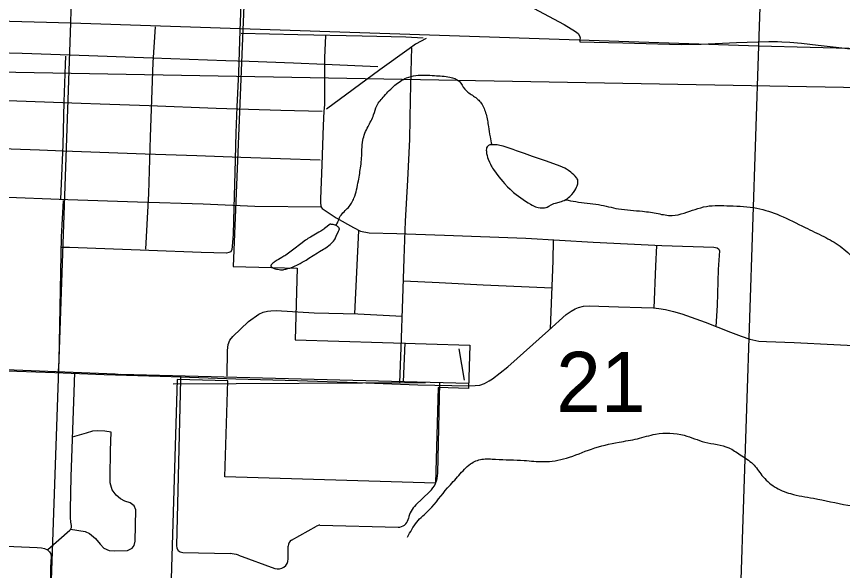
# Model space of a CAD drawing. Extents: x 1219626 to 1426462, y 456797 to 752399.
# Drawn here: x 1321124 to 1327316, y 638638 to 642787 of the extents above; entities that cross this region are included whole.
import ezdxf

# ---------------------------------------------------------------- set-up
doc = ezdxf.new("R2010")
doc.units = 0
for name, color, linetype in [('Cities Incorporated Area', 7, 'Continuous'), ('City Streets', 7, 'Continuous'), ('Connecting Roads', 7, 'Continuous'), ('County Routes Highway Center Lines', 7, 'Continuous'), ('Lakes and Ponds', 7, 'Continuous'), ('Local Roads Paved', 7, 'Continuous'), ('Local Roads Unimproved', 7, 'Continuous'), ('Masks', 7, 'Continuous'), ('Narrow River Creek and Branch and Slough', 7, 'Continuous'), ('Quad Borders', 7, 'Continuous'), ('Section Lines', 7, 'Continuous'), ('Section Numbers', 7, 'Continuous')]:
    doc.layers.add(name, color=color, linetype=linetype)

msp = doc.modelspace()

# ---------------------------------------------------------------- linework, layer by layer
at = {"layer": 'Cities Incorporated Area'}
for p, q in [((1322894.2, 644548.3), (1322749, 640915.9)), ((1322749, 640915.9), (1323228.3, 640901.3)), ((1323228.3, 640901.3), (1323212, 640365.8)), ((1323212, 640365.8), (1324522.4, 640325.7)), ((1324522.4, 640325.7), (1324512.5, 640002.2)), ((1322328.2, 640069), (1322276.4, 638377.3)), ((1322706.9, 640057.4), (1322328.2, 640069)), ((1322684.9, 639339.3), (1322706.9, 640057.4)), ((1324285.7, 640009.1), (1324263.8, 639291)), ((1324512.5, 640002.2), (1324285.7, 640009.1)), ((1324263.8, 639291), (1322684.9, 639339.3))]:
    msp.add_line(p, q, dxfattribs=at)
at = {"layer": 'City Streets'}
for points in [[(1322092.4, 641043.7), (1322115.7, 641461.8), (1322128.6, 641885.1), (1322149.2, 642442.6), (1322165.6, 642708.4)], [(1320778.2, 642521.4), (1321166.4, 642511.8), (1321665.3, 642494.8), (1322142.5, 642477.4), (1322693.6, 642458.6), (1322868.6, 642452.3), (1323199.8, 642438.8), (1323433.7, 642431), (1323832.1, 642413.6)], [(1323413.9, 642075.7), (1323105, 642082.5), (1322620.1, 642097), (1322119.2, 642117.3), (1321750.4, 642131.3), (1321608.2, 642136.6), (1321125.3, 642153.5), (1320613.3, 642170.9), (1320218.8, 642185.9)], [(1323400.9, 641711.7), (1322806.2, 641731), (1322476, 641743.6), (1322089.3, 641756.6), (1321477.2, 641778.9), (1321295.4, 641785.6), (1320796, 641803.5), (1320300.5, 641820.9), (1320179.9, 641824.9)], [(1320176.9, 640168.7), (1320442.7, 640159.7), (1320543, 640154.9), (1320980.9, 640136.4), (1321412.3, 640121.4), (1321781, 640106.3), (1322283.9, 640090.9), (1322769.1, 640074.5), (1323230.2, 640060.3), (1323677.2, 640045.3), (1324132.3, 640028.9), (1324513.4, 640020.5)], [(1321558.4, 640120.1), (1321554.1, 639974.1), (1321531.9, 639338.9), (1321525.1, 639095.2), (1321525.1, 639035.3), (1321528, 638999.5), (1321534.8, 638974.4), (1321534.8, 638957), (1321523.2, 638938.6), (1321358.5, 638791.8)], [(1321528.9, 638947.7), (1321639, 638929), (1321671.7, 638916.1), (1321714.8, 638878.2), (1321751.7, 638836), (1321777.6, 638805.9), (1321818, 638787), (1321859.3, 638785.3), (1321956.5, 638787.9), (1321990.9, 638805.1), (1322005.5, 638826.6), (1322012.4, 638858.4), (1322018.5, 639091.6), (1322004.7, 639122.5), (1321976.3, 639145.8), (1321935, 639157.8), (1321903.2, 639174.2), (1321871.3, 639201.7), (1321842.1, 639243), (1321826.6, 639293.7), (1321824.9, 639337.6), (1321828.3, 639536.4), (1321832.6, 639674), (1321786.2, 639680.9), (1321733.7, 639683.5), (1321692.4, 639680.9), (1321645.9, 639666.3), (1321542.3, 639637.1)], [(1320007.2, 638879.6), (1320210.1, 638861.2), (1320508.9, 638842.9), (1320927.5, 638824.5), (1321279, 638810), (1321311.9, 638808.1), (1321334.1, 638803.7), (1321356.4, 638794), (1321371.8, 638778.1), (1321380.1, 638763.6), (1321383.9, 638741.3), (1321379.1, 638662.1), (1321378.6, 638594.4), (1321370.9, 638363.8), (1321353.9, 637945.1), (1321342.8, 637640.5), (1321331.6, 637515.1)]]:
    msp.add_lwpolyline(points, dxfattribs=at)
at = {"layer": 'Connecting Roads'}
for p, q in [((1324034.8, 640342), (1324021.5, 640050.6)), ((1321864.4, 640108.1), (1320141.1, 640175.8)), ((1324513.6, 640037.5), (1321905, 640106.8)), ((1322352.6, 640094.9), (1322352, 640068.1)), ((1324297.1, 640008.1), (1324297.9, 640043.3))]:
    msp.add_line(p, q, dxfattribs=at)
msp.add_arc((1321990, 643305.7), 3200, 267.75117, 268.47902, dxfattribs=at)
at = {"layer": 'County Routes Highway Center Lines'}
for points in [[(1324886.3, 642910), (1325229.2, 642728.1), (1325313.2, 642675.7), (1325334, 642660.6), (1325343.7, 642643.2), (1325348.6, 642627.7), (1325347.6, 642612.1)], [(1325347.6, 642612.1), (1325346.6, 642597.6), (1325668.3, 642589.3), (1326107.3, 642578.2), (1326256.2, 642579.6), (1326520.6, 642591.3), (1326762.7, 642600.5), (1326827.2, 642600.5), (1326859.7, 642598.1), (1326921.3, 642594.2), (1327008.2, 642586.9), (1327134.3, 642573.3), (1327269.2, 642558.3), (1327437, 642536.9)]]:
    msp.add_lwpolyline(points, dxfattribs=at)
at = {"layer": 'Lakes and Ponds'}
for points in [[(1325254, 641424.8), (1325261.9, 641430.8), (1325270.8, 641438.4), (1325278.9, 641446.1), (1325286.2, 641453.9), (1325299.1, 641469.4), (1325309.2, 641483.7), (1325316.9, 641496.5), (1325322.5, 641507.8), (1325326.5, 641517.7), (1325329.3, 641526.2), (1325331, 641533.5), (1325332, 641539.7), (1325332.6, 641550.2), (1325331.8, 641557.7), (1325330.6, 641563), (1325327.7, 641570.5), (1325323.3, 641577.3), (1325311.9, 641590.5), (1325300.6, 641601.9), (1325289.7, 641611.7), (1325279.6, 641620.1), (1325260.6, 641634), (1325245.6, 641643.6), (1325234.1, 641650.3), (1325216.4, 641659.1), (1325198.6, 641666.5), (1325095.7, 641703.5), (1324992.6, 641739.7), (1324932.3, 641760.6), (1324871.8, 641781.3), (1324847.3, 641789.9), (1324803.1, 641805.4), (1324786.3, 641810.8), (1324771.6, 641815.1), (1324745.9, 641821.3), (1324726.9, 641824.7), (1324712.8, 641826.2), (1324702.4, 641826.8), (1324686.9, 641826.5), (1324671.9, 641824.9), (1324666.8, 641823.6), (1324662.5, 641821.9), (1324658.9, 641819.6), (1324655.8, 641816.9), (1324653.3, 641813.8), (1324651.2, 641810.5), (1324648.1, 641803), (1324646.4, 641795), (1324645.7, 641786.6), (1324645.8, 641778.2), (1324646.6, 641769.8), (1324647.8, 641761.6), (1324651.2, 641745.5), (1324655.3, 641731), (1324659.7, 641718.2), (1324668.5, 641696.1), (1324675.9, 641680.2), (1324681.8, 641669), (1324686.2, 641661.1), (1324693, 641650.2), (1324699.6, 641640.7), (1324740, 641587.3), (1324755.5, 641567.7), (1324769.4, 641550.8), (1324782, 641536.2), (1324805.2, 641511.2), (1324823.8, 641492.9), (1324838.6, 641479.4), (1324850.1, 641469.5), (1324868.3, 641454.9), (1324887.7, 641440.7), (1324939.1, 641404.6), (1324958.5, 641391.8), (1324975.6, 641381.5), (1324990.5, 641373.5), (1325003.5, 641367.2), (1325014.9, 641362.6), (1325024.9, 641359.1), (1325033.6, 641356.7), (1325048.7, 641353.8), (1325060, 641352.9), (1325068.5, 641353), (1325081.1, 641354.4), (1325093.6, 641357.6), (1325100.8, 641360.2), (1325113.4, 641366), (1325132.2, 641375.9), (1325151, 641385.3), (1325163.5, 641390), (1325209, 641402.1), (1325220.4, 641405.9), (1325228.7, 641409.3), (1325240.9, 641415.8), (1325246.9, 641419.8), (1325254, 641424.8)], [(1323474.5, 641231.5), (1323433.6, 641200.3), (1323427.3, 641195.2), (1323420.8, 641190.4), (1323404.9, 641179.6), (1323390.7, 641170.8), (1323365.2, 641156.3), (1323326.9, 641134.9), (1323308.2, 641123.5), (1323299.1, 641117.5), (1323290.2, 641111.2), (1323255.3, 641085.2), (1323203.4, 641045.6), (1323151.6, 641006.3), (1323143.9, 641000.8), (1323136.2, 640995.8), (1323128.6, 640991.1), (1323113.6, 640982.4), (1323086.9, 640967.3), (1323077.2, 640961.7), (1323069.1, 640956.9), (1323062.4, 640952.6), (1323056.8, 640948.9), (1323052.2, 640945.7), (1323045, 640940), (1323040.3, 640935.8), (1323037.2, 640932.6), (1323033.5, 640927.9), (1323032, 640925.5), (1323030.8, 640923.1), (1323030.2, 640921.3), (1323030.1, 640919.6), (1323030.4, 640918), (1323031.1, 640916.4), (1323032, 640914.9), (1323034.7, 640912), (1323038.1, 640909.4), (1323042, 640907), (1323046.2, 640904.9), (1323050.5, 640903), (1323054.9, 640901.2), (1323063.8, 640898.3), (1323072.1, 640896), (1323079.7, 640894.3), (1323093, 640892), (1323102.8, 640890.9), (1323109.8, 640890.5), (1323114.8, 640890.4), (1323121.7, 640890.6), (1323127.8, 640891.4), (1323143.6, 640894.8), (1323158.4, 640898.9), (1323172.2, 640903.3), (1323185.2, 640908), (1323197.4, 640912.9), (1323208.9, 640917.8), (1323230.3, 640928), (1323249, 640937.6), (1323265.4, 640946.6), (1323294, 640963.2), (1323315.4, 640976.2), (1323379.3, 641016.2), (1323395.8, 641026.2), (1323424.2, 641043.3), (1323434.6, 641049.8), (1323452.4, 641061.6), (1323465.1, 641071.1), (1323474.4, 641078.8), (1323481.1, 641084.9), (1323490.8, 641094.6), (1323500, 641105.3), (1323506.5, 641114), (1323511.4, 641121.9), (1323515.3, 641129), (1323521.3, 641141.6), (1323537.7, 641180.5), (1323542.5, 641189.5), (1323543.5, 641191.7), (1323544.2, 641195.1), (1323544.1, 641196.7), (1323543.6, 641198.3), (1323541.5, 641202.4), (1323539.1, 641206), (1323536.4, 641209.1), (1323533.6, 641211.8), (1323530.7, 641214.2), (1323524.8, 641218.1), (1323519.1, 641221.1), (1323513.8, 641223.4), (1323504.1, 641226.6), (1323496.6, 641228.5), (1323485.3, 641230.4), (1323479.8, 641231.1), (1323474.5, 641231.5)]]:
    msp.add_lwpolyline(points, dxfattribs=at)
at = {"layer": 'Local Roads Paved'}
msp.add_line((1323661.1, 640560.2), (1323689.7, 641185.5), dxfattribs=at)
for points in [[(1322835.2, 644007.6), (1322825.1, 643865.4), (1322815.4, 643566.7), (1322820.2, 643301.7), (1322810.6, 643010.7), (1322798.5, 642678.6), (1322786.9, 642368.2), (1322775.3, 642110)], [(1324172.5, 642623.4), (1324042.4, 642632.1), (1323715.1, 642638.9), (1323232.1, 642650.5), (1322807.2, 642660.2)], [(1323440, 642644.2), (1323433.3, 642477.4), (1323432.8, 642405.4), (1323432.3, 642124.5), (1323427, 642078.6)], [(1324194.7, 642622), (1324114.9, 642578.5), (1324066.1, 642544.2), (1323848.1, 642386.6), (1323448.2, 642094.1)], [(1323996.5, 640044.7), (1324007.6, 640308.7), (1324020.7, 640673.7), (1324030.3, 640974.9), (1324041, 641253.3), (1324056.4, 641561.3), (1324071.4, 641868.3), (1324078.2, 642168.5), (1324084.5, 642466.3), (1324087.9, 642551.9)], [(1321490.3, 642491), (1321487.4, 642426.2), (1321479.6, 642148.7), (1321470.9, 641826.2), (1321457.9, 641535.2), (1321453.4, 641419.8)], [(1322775.3, 642110), (1322767.6, 641916.6), (1322759.8, 641618.8), (1322752.6, 641353.9), (1322747.7, 641156.2), (1322741, 641063.8), (1322739, 641042.6), (1322729.8, 641025.6), (1322715.3, 641018.4), (1322697.5, 641015.5), (1322507, 641018.4), (1322114.9, 641034.3), (1321522.2, 641056.1), (1321457.8, 641057.8)], [(1323427, 642078.6), (1323422.1, 641970.8), (1323411.5, 641676.9), (1323402.8, 641422.1), (1323403.8, 641389.7), (1323404.7, 641370.3), (1323407.6, 641359.2), (1323415.4, 641348.1), (1323520.8, 641279.5), (1323650.3, 641206.5), (1323703, 641178.4), (1323767.3, 641166.8), (1323974.7, 641161.5), (1324333, 641148.9), (1324942.6, 641127.2), (1325446.3, 641097.2), (1325961.7, 641071.1), (1326350.4, 641058.5), (1326376.5, 641054.2), (1326388.1, 641044.5), (1326393.4, 641031), (1326384.2, 640893.2), (1326375.1, 640622.9), (1326366.9, 640465.9)], [(1320169.7, 641465.9), (1320538.8, 641454.9), (1320993.3, 641437.5), (1321508.2, 641417.7), (1322029.8, 641398.9), (1322523.9, 641382.9), (1322911.6, 641367.4), (1323407.3, 641360.4)], [(1321473.8, 641409), (1321463.7, 641225.8), (1321459.3, 641136.4), (1321441, 640212), (1321437.1, 640129.8)], [(1325125.8, 640448.9), (1325146.6, 640956), (1325148.6, 641114.9)], [(1325904.3, 640603.7), (1325916.7, 640917.4), (1325923.9, 641073)], [(1324024.9, 640806.8), (1324293.2, 640795.5), (1324622.7, 640776.5), (1325138.4, 640756)], [(1322703.7, 640094.7), (1322706.7, 640286.6), (1322710.2, 640330.9), (1322722.2, 640361.9), (1322746.7, 640391.5), (1322863.3, 640503.8), (1322940.7, 640557.6), (1322973.9, 640571.8), (1323005.3, 640579.1), (1323031.5, 640583.4), (1323070.7, 640586), (1323354.6, 640567.5), (1323681.5, 640559.7), (1324016, 640543.6)], [(1324513.4, 640020.5), (1324560.8, 640022.5), (1324596.5, 640026.3), (1324633, 640039.2), (1324667.5, 640057.3), (1324692.4, 640073.2), (1324806.8, 640163.5), (1325111, 640435.8), (1325245.2, 640554.6), (1325281.7, 640580.8), (1325312.7, 640598), (1325336.8, 640608.8), (1325373.4, 640617), (1325417.2, 640619.5), (1325637.5, 640613.9), (1325808.3, 640607.1), (1325899.9, 640604), (1325939.5, 640600.6), (1325988.9, 640593.7), (1326050, 640578.7), (1326111.5, 640559.3), (1326286.2, 640498.2), (1326475.5, 640422.5), (1326556.8, 640392), (1326621.7, 640370.5), (1326688.8, 640355.8), (1326745.2, 640353.7), (1326954.2, 640345.9), (1327547.5, 640315.4)]]:
    msp.add_lwpolyline(points, dxfattribs=at)
at = {"layer": 'Local Roads Unimproved'}
for p, q in [((1322352, 640068.1), (1322322.4, 638824.4)), ((1324281.8, 639366.4), (1324297.9, 640043.3)), ((1324118.1, 639128.7), (1324220.3, 639226.9)), ((1323398.8, 638976.8), (1323984.9, 638962.8)), ((1324059.8, 639021.3), (1324061.5, 639028.4)), ((1323186.3, 638865), (1323373.1, 638970.3)), ((1323160.8, 638724.6), (1323160.8, 638821.4)), ((1322371.2, 638773.2), (1322724.3, 638764.8)), ((1322787.7, 638752.9), (1323060.3, 638654.1))]:
    msp.add_line(p, q, dxfattribs=at)
for centre, radius, start, end in [((1324081.9, 639371.2), 200, 313.82093, 358.63547), ((1324256.5, 638984.4), 200, 133.82092, 167.28184), ((1323397.6, 638926.8), 50, 88.63547, 119.41834), ((1323986.7, 639037.8), 75, 268.63547, 347.28184), ((1323210.8, 638821.4), 50, 119.41834, 180), ((1322372.3, 638823.2), 50, 178.63547, 268.63547), ((1322719.6, 638564.8), 200, 70.07435, 88.63547), ((1323085.8, 638724.6), 75, 250.07435, 0)]:
    msp.add_arc(centre, radius, start, end, dxfattribs=at)
at = {"layer": 'Masks'}
for p, q in [((1324481.3, 640063.1), (1324443.1, 640299.2)), ((1322299.4, 640037.1), (1324190.7, 640046.1))]:
    msp.add_line(p, q, dxfattribs=at)
at = {"layer": 'Narrow River Creek and Branch and Slough'}
for points in [[(1323518, 641221.6), (1323533.1, 641248.8), (1323551.2, 641290.9), (1323611.4, 641357.1), (1323653.5, 641426.4), (1323686.6, 641555.8), (1323704.6, 641667.2), (1323713.7, 641790.6), (1323719.7, 641859.9), (1323758.8, 641962.2), (1323800.9, 642049.5), (1323825, 642118.8), (1323879.1, 642191), (1323960.4, 642272.3), (1324047.6, 642326.5), (1324116.8, 642344.6), (1324258.2, 642344.6), (1324372.6, 642332.5), (1324441.8, 642302.4), (1324483.9, 642242.2), (1324550.1, 642191), (1324607.3, 642136.8), (1324643.4, 642055.6), (1324661.4, 641962.2), (1324673.4, 641887), (1324686.5, 641826.5)], [(1325238.9, 641414.7), (1325315.8, 641400.8), (1325487.3, 641378.2), (1325636.3, 641346.6), (1325816.8, 641328.5), (1325934.1, 641310.5), (1326037.9, 641296.9), (1326128.2, 641315), (1326295.2, 641364.7), (1326471.2, 641369.2), (1326674.3, 641351.1), (1326845.8, 641296.9), (1327035.3, 641206.6), (1327175.2, 641138.9), (1327297.1, 641066.6), (1327409.9, 640967.3), (1327518.2, 640877), (1327617.5, 640822.8), (1327730.4, 640782.2), (1327865.8, 640782.2), (1327992.1, 640791.2), (1328082.4, 640836.3), (1328141.1, 640863.4), (1328171.8, 640885.8)], [(1324055.1, 638887.8), (1324123.7, 638999.2), (1324218, 639093.5), (1324355.1, 639256.5), (1324440.8, 639350.8), (1324526.5, 639436.5), (1324612.2, 639470.8), (1324715, 639470.8), (1324929.3, 639462.3), (1325074.9, 639453.7), (1325246.3, 639479.4), (1325434.9, 639548), (1325640.6, 639599.4), (1325777.7, 639625.2), (1325914.8, 639659.5), (1326129, 639650.9), (1326283.3, 639599.4), (1326463.2, 639556.6), (1326548.9, 639505.1), (1326643.2, 639436.5), (1326711.8, 639350.8), (1326806, 639265), (1326926, 639213.6), (1327097.4, 639179.3), (1327354.5, 639127.8), (1327534.5, 639110.7), (1327688.7, 639102.1), (1327783, 639050.7), (1327860.1, 638990.7), (1327937.2, 638913.5), (1328134.3, 638793.4), (1328280, 638707.7), (1328494.3, 638587.7), (1328717.1, 638476.2), (1328905.6, 638390.4), (1329188.4, 638313.3), (1329282.7, 638330.4), (1329411.2, 638381.9), (1329582.6, 638390.4), (1329754, 638321.9), (1329891.1, 638219), (1330118.3, 638021.7), (1330229.7, 637910.3), (1330358.2, 637798.8), (1330495.3, 637738.8), (1330649.6, 637653), (1330821, 637550.2), (1330906.7, 637464.4), (1330992.4, 637344.4), (1331095.2, 637207.2), (1331172.3, 637087.1), (1331206.6, 636992.8), (1331283.7, 636872.8), (1331378, 636761.3), (1331438, 636658.4), (1331489.4, 636555.5), (1331523.7, 636478.3), (1331532.3, 636418.3), (1331540.8, 636332.6), (1331566.5, 636204), (1331626.5, 636092.5), (1331763.6, 635989.6), (1331969.3, 635912.4)]]:
    msp.add_spline(points, degree=3, dxfattribs=at)
at = {"layer": 'Quad Borders'}
msp.add_line((1340252.6, 642021.5), (1300989.8, 642732), dxfattribs=at)
at = {"layer": 'Section Lines'}
for p, q in [((1321531.5, 642738.6), (1321651, 648021.5)), ((1326899.4, 647856.3), (1326684.8, 642567.4)), ((1316243.8, 642887.9), (1321531.5, 642738.6)), ((1321350.2, 637513.8), (1321531.5, 642738.6)), ((1321531.5, 642738.6), (1326684.8, 642567.4)), ((1326684.8, 642567.4), (1326511.4, 637303.6)), ((1326684.8, 642567.4), (1332030.5, 642436.6))]:
    msp.add_line(p, q, dxfattribs=at)

# ---------------------------------------------------------------- texts
at = {"layer": 'Section Numbers'}
msp.add_text('21', height=450, rotation=359.99983, dxfattribs=at).set_placement((1325169.2, 639825.6))

doc.saveas('drawing.dxf')
